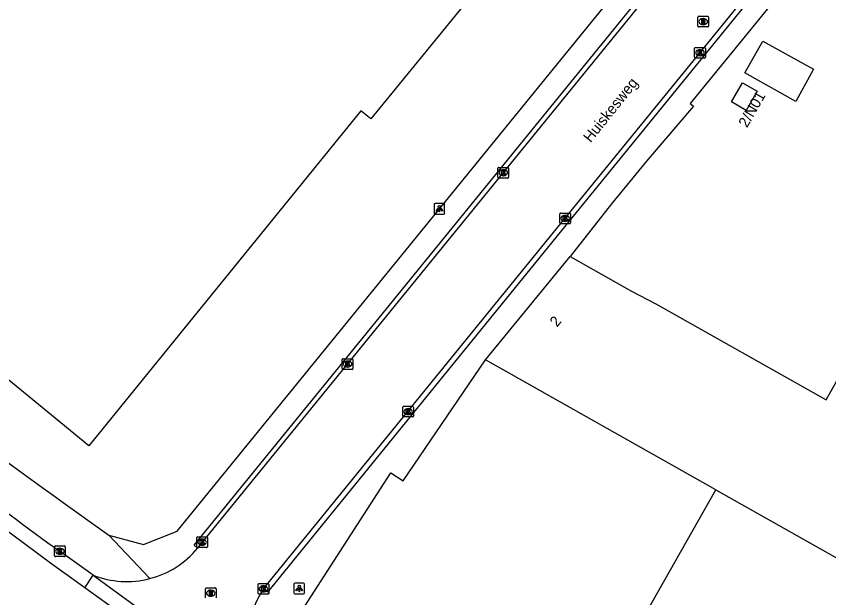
# Model space of a CAD drawing. Extents: x 157692 to 159670, y 381454 to 383289.
# Drawn here: x 157995.8 to 158072, y 382874 to 382928.5 of the extents above; entities that cross this region are included whole.
import ezdxf

# ---------------------------------------------------------------- set-up
doc = ezdxf.new("R2010")
doc.units = 0
for name, color, linetype in [('IMGEO_Kolk', 7, 'Continuous'), ('IMGEO_Lichtpunt', 7, 'Continuous'), ('IMGEO_Muur', 7, 'Continuous'), ('IMGEO_Openbare_ruimte_label', 7, 'Continuous'), ('IMGEO_Pand', 7, 'Continuous'), ('IMGEO_Pand_nummerreeks', 7, 'Continuous'), ('IMGEO_Parkeervlak_open', 7, 'Continuous'), ('IMGEO_Rijbaan_lokaal_gesloten', 7, 'Continuous'), ('IMGEO_Rijbaan_lokaal_open', 7, 'Continuous'), ('IMGEO_Rioolput', 7, 'Continuous'), ('IMGEO_Voetpad_open', 7, 'Continuous')]:
    doc.layers.add(name, color=color, linetype=linetype)

msp = doc.modelspace()

# ---------------------------------------------------------------- linework, layer by layer
at = {"layer": 'IMGEO_Kolk'}
for p, q in [((158059.398, 382924.668), (158059.398, 382925.52)), ((158059.473, 382925.594), (158060.325, 382925.594)), ((158059.886, 382925.374), (158059.911, 382925.374)), ((158060.399, 382925.52), (158060.399, 382924.668)), ((158060.325, 382924.594), (158059.473, 382924.594)), ((158059.909, 382924.814), (158059.884, 382924.814)), ((158040.965, 382913.42), (158040.965, 382914.272)), ((158041.04, 382914.346), (158041.892, 382914.346)), ((158041.453, 382914.126), (158041.478, 382914.126)), ((158041.966, 382914.272), (158041.966, 382913.42)), ((158041.892, 382913.346), (158041.04, 382913.346)), ((158041.476, 382913.566), (158041.451, 382913.566)), ((158046.762, 382909.143), (158046.762, 382909.995)), ((158046.837, 382910.069), (158047.689, 382910.069)), ((158047.763, 382909.995), (158047.763, 382909.143)), ((158047.273, 382909.289), (158047.248, 382909.289)), ((158047.25, 382909.849), (158047.275, 382909.849)), ((158047.689, 382909.069), (158046.837, 382909.069)), ((158026.377, 382895.487), (158026.377, 382896.339)), ((158026.452, 382896.413), (158027.304, 382896.413)), ((158027.378, 382896.339), (158027.378, 382895.487)), ((158026.888, 382895.633), (158026.863, 382895.633)), ((158026.865, 382896.193), (158026.89, 382896.193)), ((158027.304, 382895.413), (158026.452, 382895.413)), ((158032.051, 382891.023), (158032.051, 382891.875)), ((158032.126, 382891.949), (158032.978, 382891.949)), ((158032.539, 382891.729), (158032.564, 382891.729)), ((158033.052, 382891.875), (158033.052, 382891.023)), ((158032.978, 382890.949), (158032.126, 382890.949)), ((158032.562, 382891.169), (158032.537, 382891.169)), ((158012.743, 382878.789), (158012.743, 382879.641)), ((158012.818, 382879.715), (158013.67, 382879.715)), ((158013.231, 382879.495), (158013.256, 382879.495)), ((158013.744, 382879.641), (158013.744, 382878.789)), ((157999.423, 382877.935), (157999.423, 382878.787)), ((157999.498, 382878.861), (158000.35, 382878.861)), ((158000.424, 382878.787), (158000.424, 382877.935)), ((158013.254, 382878.935), (158013.229, 382878.935)), ((157999.934, 382878.081), (157999.909, 382878.081)), ((157999.911, 382878.641), (157999.936, 382878.641)), ((158013.67, 382878.715), (158012.818, 382878.715)), ((158000.35, 382877.861), (157999.498, 382877.861)), ((158018.492, 382874.408), (158018.492, 382875.26)), ((158018.567, 382875.334), (158019.419, 382875.334)), ((158018.98, 382875.114), (158019.005, 382875.114)), ((158019.493, 382875.26), (158019.493, 382874.408)), ((158019.419, 382874.334), (158018.567, 382874.334)), ((158019.003, 382874.554), (158018.978, 382874.554))]:
    msp.add_line(p, q, dxfattribs=at)
for points in [[(158059.398, 382924.668), (158059.398, 382925.52)], [(158059.473, 382925.594), (158060.325, 382925.594)], [(158059.719, 382925.294), (158059.842, 382925.294), (158059.842, 382925.143), (158059.972, 382925.294), (158060.136, 382925.294), (158059.99, 382925.143), (158060.143, 382924.894), (158059.991, 382924.894), (158059.906, 382925.058), (158059.842, 382924.991), (158059.842, 382924.894), (158059.719, 382924.894), (158059.719, 382925.294)], [(158060.399, 382925.52), (158060.399, 382924.668)], [(158060.325, 382924.594), (158059.473, 382924.594)], [(158040.965, 382913.42), (158040.965, 382914.272)], [(158041.04, 382914.346), (158041.892, 382914.346)], [(158041.286, 382914.046), (158041.409, 382914.046), (158041.409, 382913.895), (158041.539, 382914.046), (158041.703, 382914.046), (158041.557, 382913.895), (158041.71, 382913.646), (158041.558, 382913.646), (158041.473, 382913.81), (158041.409, 382913.743), (158041.409, 382913.646), (158041.286, 382913.646), (158041.286, 382914.046)], [(158041.966, 382914.272), (158041.966, 382913.42)], [(158041.892, 382913.346), (158041.04, 382913.346)], [(158046.762, 382909.143), (158046.762, 382909.995)], [(158046.837, 382910.069), (158047.689, 382910.069)], [(158047.763, 382909.995), (158047.763, 382909.143)], [(158047.083, 382909.769), (158047.206, 382909.769), (158047.206, 382909.618), (158047.336, 382909.769), (158047.5, 382909.769), (158047.354, 382909.618), (158047.507, 382909.369), (158047.355, 382909.369), (158047.27, 382909.533), (158047.206, 382909.466), (158047.206, 382909.369), (158047.083, 382909.369), (158047.083, 382909.769)], [(158047.689, 382909.069), (158046.837, 382909.069)], [(158026.377, 382895.487), (158026.377, 382896.339)], [(158026.452, 382896.413), (158027.304, 382896.413)], [(158027.378, 382896.339), (158027.378, 382895.487)], [(158026.698, 382896.113), (158026.821, 382896.113), (158026.821, 382895.962), (158026.951, 382896.113), (158027.115, 382896.113), (158026.969, 382895.962), (158027.122, 382895.713), (158026.97, 382895.713), (158026.885, 382895.877), (158026.821, 382895.81), (158026.821, 382895.713), (158026.698, 382895.713), (158026.698, 382896.113)], [(158027.304, 382895.413), (158026.452, 382895.413)], [(158032.051, 382891.023), (158032.051, 382891.875)], [(158032.126, 382891.949), (158032.978, 382891.949)], [(158033.052, 382891.875), (158033.052, 382891.023)], [(158032.978, 382890.949), (158032.126, 382890.949)], [(158032.372, 382891.649), (158032.495, 382891.649), (158032.495, 382891.498), (158032.625, 382891.649), (158032.789, 382891.649), (158032.643, 382891.498), (158032.796, 382891.249), (158032.644, 382891.249), (158032.559, 382891.413), (158032.495, 382891.346), (158032.495, 382891.249), (158032.372, 382891.249), (158032.372, 382891.649)], [(158012.743, 382878.789), (158012.743, 382879.641)], [(158012.818, 382879.715), (158013.67, 382879.715)], [(158013.744, 382879.641), (158013.744, 382878.789)], [(157999.423, 382877.935), (157999.423, 382878.787)], [(157999.498, 382878.861), (158000.35, 382878.861)], [(158000.424, 382878.787), (158000.424, 382877.935)], [(158013.064, 382879.415), (158013.187, 382879.415), (158013.187, 382879.264), (158013.317, 382879.415), (158013.481, 382879.415), (158013.335, 382879.264), (158013.488, 382879.015), (158013.336, 382879.015), (158013.251, 382879.179), (158013.187, 382879.112), (158013.187, 382879.015), (158013.064, 382879.015), (158013.064, 382879.415)], [(157999.744, 382878.561), (157999.867, 382878.561), (157999.867, 382878.41), (157999.997, 382878.561), (158000.161, 382878.561), (158000.015, 382878.41), (158000.168, 382878.161), (158000.016, 382878.161), (157999.931, 382878.325), (157999.867, 382878.258), (157999.867, 382878.161), (157999.744, 382878.161), (157999.744, 382878.561)], [(158013.67, 382878.715), (158012.818, 382878.715)], [(158000.35, 382877.861), (157999.498, 382877.861)], [(158018.492, 382874.408), (158018.492, 382875.26)], [(158018.567, 382875.334), (158019.419, 382875.334)], [(158018.813, 382875.034), (158018.936, 382875.034), (158018.936, 382874.883), (158019.066, 382875.034), (158019.23, 382875.034), (158019.084, 382874.883), (158019.237, 382874.634), (158019.085, 382874.634), (158019, 382874.798), (158018.936, 382874.731), (158018.936, 382874.634), (158018.813, 382874.634), (158018.813, 382875.034)], [(158019.493, 382875.26), (158019.493, 382874.408)], [(158019.419, 382874.334), (158018.567, 382874.334)]]:
    msp.add_lwpolyline(points, dxfattribs=at)
for centre, start, end in [((158059.475, 382925.518), 91.55205, 178.44795), ((158059.475, 382925.518), 91.55205, 178.44795), ((158060.323, 382925.518), 1.55205, 88.44795), ((158060.323, 382925.518), 1.55205, 88.44795), ((158059.475, 382924.67), 181.55205, 268.44795), ((158059.475, 382924.67), 181.55205, 268.44795), ((158060.323, 382924.67), 271.55205, 358.44795), ((158060.323, 382924.67), 271.55205, 358.44795), ((158041.042, 382914.27), 91.55205, 178.44795), ((158041.042, 382914.27), 91.55205, 178.44795), ((158041.89, 382914.27), 1.55205, 88.44795), ((158041.89, 382914.27), 1.55205, 88.44795), ((158041.042, 382913.422), 181.55205, 268.44795), ((158041.042, 382913.422), 181.55205, 268.44795), ((158041.89, 382913.422), 271.55205, 358.44795), ((158041.89, 382913.422), 271.55205, 358.44795), ((158046.839, 382909.993), 91.55205, 178.44795), ((158046.839, 382909.993), 91.55205, 178.44795), ((158047.687, 382909.993), 1.55205, 88.44795), ((158047.687, 382909.993), 1.55205, 88.44795), ((158046.839, 382909.145), 181.55205, 268.44795), ((158046.839, 382909.145), 181.55205, 268.44795), ((158047.687, 382909.145), 271.55205, 358.44795), ((158047.687, 382909.145), 271.55205, 358.44795), ((158026.454, 382896.337), 91.55205, 178.44795), ((158026.454, 382896.337), 91.55205, 178.44795), ((158027.302, 382896.337), 1.55205, 88.44795), ((158027.302, 382896.337), 1.55205, 88.44795), ((158026.454, 382895.489), 181.55205, 268.44795), ((158026.454, 382895.489), 181.55205, 268.44795), ((158027.302, 382895.489), 271.55205, 358.44795), ((158027.302, 382895.489), 271.55205, 358.44795), ((158032.128, 382891.873), 91.55205, 178.44795), ((158032.128, 382891.873), 91.55205, 178.44795), ((158032.976, 382891.873), 1.55205, 88.44795), ((158032.976, 382891.873), 1.55205, 88.44795), ((158032.128, 382891.025), 181.55205, 268.44795), ((158032.128, 382891.025), 181.55205, 268.44795), ((158032.976, 382891.025), 271.55205, 358.44795), ((158032.976, 382891.025), 271.55205, 358.44795), ((158012.82, 382879.639), 91.55205, 178.44795), ((158012.82, 382879.639), 91.55205, 178.44795), ((158013.668, 382879.639), 1.55205, 88.44795), ((158013.668, 382879.639), 1.55205, 88.44795), ((157999.5, 382878.785), 91.55205, 178.44795), ((157999.5, 382878.785), 91.55205, 178.44795), ((158000.348, 382878.785), 1.55205, 88.44795), ((158000.348, 382878.785), 1.55205, 88.44795), ((158012.82, 382878.791), 181.55205, 268.44795), ((158012.82, 382878.791), 181.55205, 268.44795), ((158013.668, 382878.791), 271.55205, 358.44795), ((158013.668, 382878.791), 271.55205, 358.44795), ((157999.5, 382877.937), 181.55205, 268.44795), ((157999.5, 382877.937), 181.55205, 268.44795), ((158000.348, 382877.937), 271.55205, 358.44795), ((158000.348, 382877.937), 271.55205, 358.44795), ((158018.569, 382875.258), 91.55205, 178.44795), ((158018.569, 382875.258), 91.55205, 178.44795), ((158019.417, 382875.258), 1.55205, 88.44795), ((158019.417, 382875.258), 1.55205, 88.44795), ((158018.569, 382874.41), 181.55205, 268.44795), ((158018.569, 382874.41), 181.55205, 268.44795), ((158019.417, 382874.41), 271.55205, 358.44795), ((158019.417, 382874.41), 271.55205, 358.44795)]:
    msp.add_arc(centre, 0.0765, start, end, dxfattribs=at)
for centre, major_axis, ratio, start_param, end_param in [((158059.885, 382925.094), (-0.387, 0.002), 0.722429, 4.712389, 7.853982), ((158059.91, 382925.094), (-0.39, 0.002), 0.717154, 1.570796, 4.712389), ((158041.452, 382913.846), (-0.387, 0.002), 0.722429, 4.712389, 7.853982), ((158041.477, 382913.846), (-0.39, 0.002), 0.717154, 1.570796, 4.712389), ((158047.249, 382909.569), (-0.387, 0.002), 0.722429, 4.712389, 7.853982), ((158047.274, 382909.569), (-0.39, 0.002), 0.717154, 1.570796, 4.712389), ((158026.864, 382895.913), (-0.387, 0.002), 0.722429, 4.712389, 7.853982), ((158026.889, 382895.913), (-0.39, 0.002), 0.717154, 1.570796, 4.712389), ((158032.538, 382891.449), (-0.387, 0.002), 0.722429, 4.712389, 7.853982), ((158032.563, 382891.449), (-0.39, 0.002), 0.717154, 1.570796, 4.712389), ((158013.23, 382879.215), (-0.387, 0.002), 0.722429, 4.712389, 7.853982), ((158013.255, 382879.215), (-0.39, 0.002), 0.717154, 1.570796, 4.712389), ((157999.91, 382878.361), (-0.387, 0.002), 0.722429, 4.712389, 7.853982), ((157999.935, 382878.361), (-0.39, 0.002), 0.717154, 1.570796, 4.712389), ((158018.979, 382874.834), (-0.387, 0.002), 0.722429, 4.712389, 7.853982), ((158019.004, 382874.834), (-0.39, 0.002), 0.717154, 1.570796, 4.712389)]:
    msp.add_ellipse(centre, major_axis=major_axis, ratio=ratio, start_param=start_param, end_param=end_param, dxfattribs=at)
at = {"layer": 'IMGEO_Lichtpunt'}
for p, q in [((158034.977, 382910.876), (158034.977, 382910.069)), ((158034.977, 382910.876), (158034.977, 382910.069)), ((158035.879, 382910.971), (158035.071, 382910.971)), ((158035.879, 382910.971), (158035.071, 382910.971)), ((158035.973, 382910.069), (158035.973, 382910.876)), ((158035.973, 382910.069), (158035.973, 382910.876)), ((158035.071, 382909.975), (158035.879, 382909.975)), ((158035.071, 382909.975), (158035.879, 382909.975)), ((158021.853, 382875.275), (158021.853, 382874.468)), ((158021.853, 382875.275), (158021.853, 382874.468)), ((158022.755, 382875.37), (158021.947, 382875.37)), ((158022.755, 382875.37), (158021.947, 382875.37)), ((158022.849, 382874.468), (158022.849, 382875.275)), ((158022.849, 382874.468), (158022.849, 382875.275)), ((158021.947, 382874.374), (158022.755, 382874.374)), ((158021.947, 382874.374), (158022.755, 382874.374))]:
    msp.add_line(p, q, dxfattribs=at)
for points in [[(158035.351, 382910.54), (158035.39, 382910.512), (158035.202, 382910.25), (158035.164, 382910.277), (158035.351, 382910.54)], [(158035.453, 382910.492), (158035.5, 382910.492), (158035.5, 382910.17), (158035.453, 382910.17), (158035.453, 382910.492)], [(158035.563, 382910.512), (158035.601, 382910.539), (158035.788, 382910.277), (158035.749, 382910.249), (158035.563, 382910.512)], [(158022.227, 382874.939), (158022.266, 382874.911), (158022.078, 382874.649), (158022.04, 382874.676), (158022.227, 382874.939)], [(158022.439, 382874.911), (158022.477, 382874.938), (158022.664, 382874.676), (158022.625, 382874.648), (158022.439, 382874.911)], [(158022.329, 382874.891), (158022.376, 382874.891), (158022.376, 382874.569), (158022.329, 382874.569), (158022.329, 382874.891)]]:
    msp.add_lwpolyline(points, dxfattribs=at)
for centre in [(158035.476, 382910.674), (158022.352, 382875.073)]:
    msp.add_circle(centre, 0.0994, dxfattribs=at)
for centre, start, end in [((158035.071, 382910.876), 90, 180), ((158035.071, 382910.876), 90, 180), ((158035.879, 382910.876), 0, 90), ((158035.879, 382910.876), 0, 90), ((158035.071, 382910.069), 180, 270), ((158035.071, 382910.069), 180, 270), ((158035.879, 382910.069), 270, 0), ((158035.879, 382910.069), 270, 360), ((158021.947, 382875.275), 90, 180), ((158021.947, 382875.275), 90, 180), ((158022.755, 382875.275), 0, 90), ((158022.755, 382875.275), 0, 90), ((158021.947, 382874.468), 180, 270), ((158021.947, 382874.468), 180, 270), ((158022.755, 382874.468), 270, 0), ((158022.755, 382874.468), 270, 360)]:
    msp.add_arc(centre, 0.0946, start, end, dxfattribs=at)
at = {"layer": 'IMGEO_Muur'}
msp.add_lwpolyline([(158054.873, 382914.938), (158051.604, 382910.92)], dxfattribs=at)
at = {"layer": 'IMGEO_Pand'}
for points in [[(158038.478, 382938.361), (158042.352, 382935.2), (158029.062, 382918.896), (158028.131, 382919.636), (158002.618, 382888.246), (158000, 382890.395), (157980.271, 382906.593), (157979.681, 382905.869), (157964.22, 382918.47), (157976.54, 382933.586), (157977.089, 382934.26), (157974.105, 382936.692), (157978.786, 382942.436), (157981.771, 382940.004), (157982.497, 382940.895), (157978.893, 382943.833), (157963.579, 382956.314), (157966.738, 382960.19), (157984.096, 382981.488), (158000, 382968.526), (158018.104, 382953.772), (158018.711, 382954.492), (158038.478, 382938.361)], [(158068.87, 382920.522), (158064.106, 382923.198), (158065.771, 382926.174), (158070.523, 382923.556), (158068.87, 382920.522)], [(158064.229, 382919.682), (158062.839, 382920.479), (158063.877, 382922.29), (158065.267, 382921.493), (158064.229, 382919.682)], [(158047.72, 382905.995), (158053.469, 382902.751), (158055.758, 382901.562), (158071.714, 382892.558), (158080.297, 382907.848), (158100.512, 382896.433)], [(158039.814, 382896.314), (158047.72, 382905.995)], [(158022.805, 382873.114), (158030.914, 382885.71), (158032.094, 382884.956), (158039.814, 382896.314)], [(158061.383, 382884.128), (158039.814, 382896.314)], [(158046.458, 382857.836), (158053.822, 382870.765), (158061.383, 382884.128)], [(158061.383, 382884.128), (158085.86, 382870.298)]]:
    msp.add_lwpolyline(points, dxfattribs=at)
at = {"layer": 'IMGEO_Parkeervlak_open'}
msp.add_lwpolyline([(158109.417, 382985.274), (158110.831, 382984.081), (158100.034, 382970.593), (158090.305, 382958.736), (158058.988, 382920.323), (158059.301, 382920.084), (158054.873, 382914.938), (158051.604, 382910.92), (158047.72, 382905.995)], dxfattribs=at)
at = {"layer": 'IMGEO_Rijbaan_lokaal_gesloten'}
for points in [[(158002.271, 382874.944), (157999.154, 382877.165), (157990.107, 382883.875), (157980.403, 382891.346), (157969.466, 382900.26), (157960.172, 382908.073), (157953.723, 382913.768), (157952.039, 382915.238)], [(158003.033, 382876.12), (157999.978, 382878.298)], [(158002.271, 382874.944), (158003.033, 382876.12)], [(158003.033, 382876.12), (158009.985, 382871.065), (158017.336, 382866.068), (158020.988, 382863.766)], [(158020.199, 382862.608), (158016.569, 382864.897), (158009.18, 382869.92), (158002.271, 382874.944)]]:
    msp.add_lwpolyline(points, dxfattribs=at)
msp.add_arc((158380.882, 383401.462), 647.139, 231.865406, 233.942457, dxfattribs=at)
at = {"layer": 'IMGEO_Rijbaan_lokaal_open'}
for points in [[(158012.822, 382878.656), (158012.486, 382878.929), (158084.188, 382967.077), (158103.222, 382990.5)], [(158103.566, 382990.21), (158084.537, 382966.793), (158013.245, 382879.214), (158012.822, 382878.656)], [(158018.983, 382874.832), (158047.265, 382909.573), (158089.137, 382961.017), (158109.073, 382985.564)], [(158109.417, 382985.274), (158089.486, 382960.733), (158047.614, 382909.289), (158019.378, 382874.511), (158018.983, 382874.832)]]:
    msp.add_lwpolyline(points, dxfattribs=at)
for centre, radius, start, end in [((158006.183, 382884.124), 8.601, 284.51516, 320.52145), ((158006.182, 382884.129), 8.605, 248.53662, 284.51779), ((158025.677, 382870.33), 8.067, 146.07511, 190.26816)]:
    msp.add_arc(centre, radius, start, end, dxfattribs=at)
at = {"layer": 'IMGEO_Rioolput'}
for p, q in [((158059.699, 382927.592), (158059.699, 382928.444)), ((158059.774, 382928.518), (158060.626, 382928.518)), ((158060.187, 382928.298), (158060.212, 382928.298)), ((158060.7, 382928.444), (158060.7, 382927.592)), ((158060.626, 382927.518), (158059.774, 382927.518)), ((158060.21, 382927.738), (158060.185, 382927.738)), ((158013.632, 382874.927), (158014.484, 382874.927)), ((158013.557, 382874.001), (158013.557, 382874.853)), ((158014.045, 382874.707), (158014.07, 382874.707)), ((158014.558, 382874.853), (158014.558, 382874.001)), ((158014.068, 382874.147), (158014.043, 382874.147))]:
    msp.add_line(p, q, dxfattribs=at)
for points in [[(158059.699, 382927.592), (158059.699, 382928.444)], [(158059.774, 382928.518), (158060.626, 382928.518)], [(158060.288, 382928.216), (158060.036, 382928.218), (158060.036, 382927.818)], [(158060.7, 382928.444), (158060.7, 382927.592)], [(158060.626, 382927.518), (158059.774, 382927.518)], [(158060.036, 382927.818), (158060.16, 382927.818), (158060.16, 382927.98), (158060.171, 382927.98)], [(158060.214, 382928.137), (158060.16, 382928.137), (158060.16, 382928.056)], [(158060.16, 382928.056), (158060.212, 382928.056)], [(158060.218, 382927.951), (158060.289, 382927.818), (158060.429, 382927.818), (158060.364, 382927.944)], [(158013.632, 382874.927), (158014.484, 382874.927)], [(158013.557, 382874.001), (158013.557, 382874.853)], [(158014.146, 382874.625), (158013.894, 382874.627), (158013.894, 382874.227)], [(158013.894, 382874.227), (158014.018, 382874.227), (158014.018, 382874.389), (158014.029, 382874.389)], [(158014.072, 382874.546), (158014.018, 382874.546), (158014.018, 382874.465)], [(158014.018, 382874.465), (158014.07, 382874.465)], [(158014.076, 382874.36), (158014.147, 382874.227), (158014.287, 382874.227), (158014.222, 382874.353)], [(158014.558, 382874.853), (158014.558, 382874.001)]]:
    msp.add_lwpolyline(points, dxfattribs=at)
for centre, radius, start, end in [((158059.776, 382928.442), 0.0765, 91.55205, 178.44795), ((158059.776, 382928.442), 0.0765, 91.55205, 178.44795), ((158060.287, 382928.106), 0.109, 350.36119, 89.41601), ((158060.624, 382928.442), 0.0765, 1.55205, 88.44795), ((158060.624, 382928.442), 0.0765, 1.55205, 88.44795), ((158059.776, 382927.594), 0.0765, 181.55205, 268.44795), ((158059.776, 382927.594), 0.0765, 181.55205, 268.44795), ((158060.17, 382927.927), 0.0533, 26.02933, 88.69889), ((158060.196, 382928.245), 0.19, 274.7715, 282.96867), ((158060.22, 382928.041), 0.0964, 77.00612, 93.18647), ((158060.234, 382928.098), 0.0378, 276.66336, 79.67722), ((158060.285, 382928.106), 0.112, 277.58423, 350.98172), ((158060.269, 382927.891), 0.108, 29.51342, 73.79051), ((158060.624, 382927.594), 0.0765, 271.55205, 358.44795), ((158060.624, 382927.594), 0.0765, 271.55205, 358.44795), ((158013.634, 382874.851), 0.0765, 91.55205, 178.44795), ((158013.634, 382874.851), 0.0765, 91.55205, 178.44795), ((158014.482, 382874.851), 0.0765, 1.55205, 88.44795), ((158014.482, 382874.851), 0.0765, 1.55205, 88.44795), ((158014.028, 382874.336), 0.0533, 26.02933, 88.69889), ((158014.054, 382874.654), 0.19, 274.7715, 282.96867), ((158014.078, 382874.45), 0.0964, 77.00612, 93.18647), ((158014.092, 382874.507), 0.0378, 276.66336, 79.67722), ((158014.145, 382874.515), 0.109, 350.36119, 89.41601), ((158014.143, 382874.515), 0.112, 277.58423, 350.98172), ((158014.127, 382874.3), 0.108, 29.51342, 73.79051)]:
    msp.add_arc(centre, radius, start, end, dxfattribs=at)
for centre, major_axis, ratio, start_param, end_param in [((158060.186, 382928.018), (-0.387, 0.002), 0.722429, 4.712389, 7.853982), ((158060.211, 382928.018), (-0.39, 0.002), 0.717154, 1.570796, 4.712389), ((158014.044, 382874.427), (-0.387, 0.002), 0.722429, 4.712389, 7.853982), ((158014.069, 382874.427), (-0.39, 0.002), 0.717154, 1.570796, 4.712389)]:
    msp.add_ellipse(centre, major_axis=major_axis, ratio=ratio, start_param=start_param, end_param=end_param, dxfattribs=at)
at = {"layer": 'IMGEO_Voetpad_open'}
for points in [[(158004.491, 382879.88), (158007.752, 382878.995), (158010.915, 382880.252), (158053.43, 382932.532), (158082.08, 382967.156), (158101.891, 382991.623), (158103.222, 382990.5)], [(157999.622, 382883.357), (158000, 382883.087), (158004.491, 382879.88)], [(158004.491, 382879.88), (158008.339, 382875.798)]]:
    msp.add_lwpolyline(points, dxfattribs=at)
msp.add_arc((158413.452, 383456.763), 707.142, 229.758311, 234.181821, dxfattribs=at)

# ---------------------------------------------------------------- texts
at = {"layer": 'IMGEO_Openbare_ruimte_label'}
msp.add_text('Huiskesweg', height=1, rotation=51.45654, dxfattribs=at).set_placement((158049.654, 382916.611))
at = {"layer": 'IMGEO_Pand_nummerreeks'}
for s, rotation, p in [('2/N01', 60.17776, (158064.303, 382918.007)), ('2', 50.76317, (158046.504, 382899.32))]:
    msp.add_text(s, height=1, rotation=rotation, dxfattribs=at).set_placement(p)

doc.saveas('drawing.dxf')
